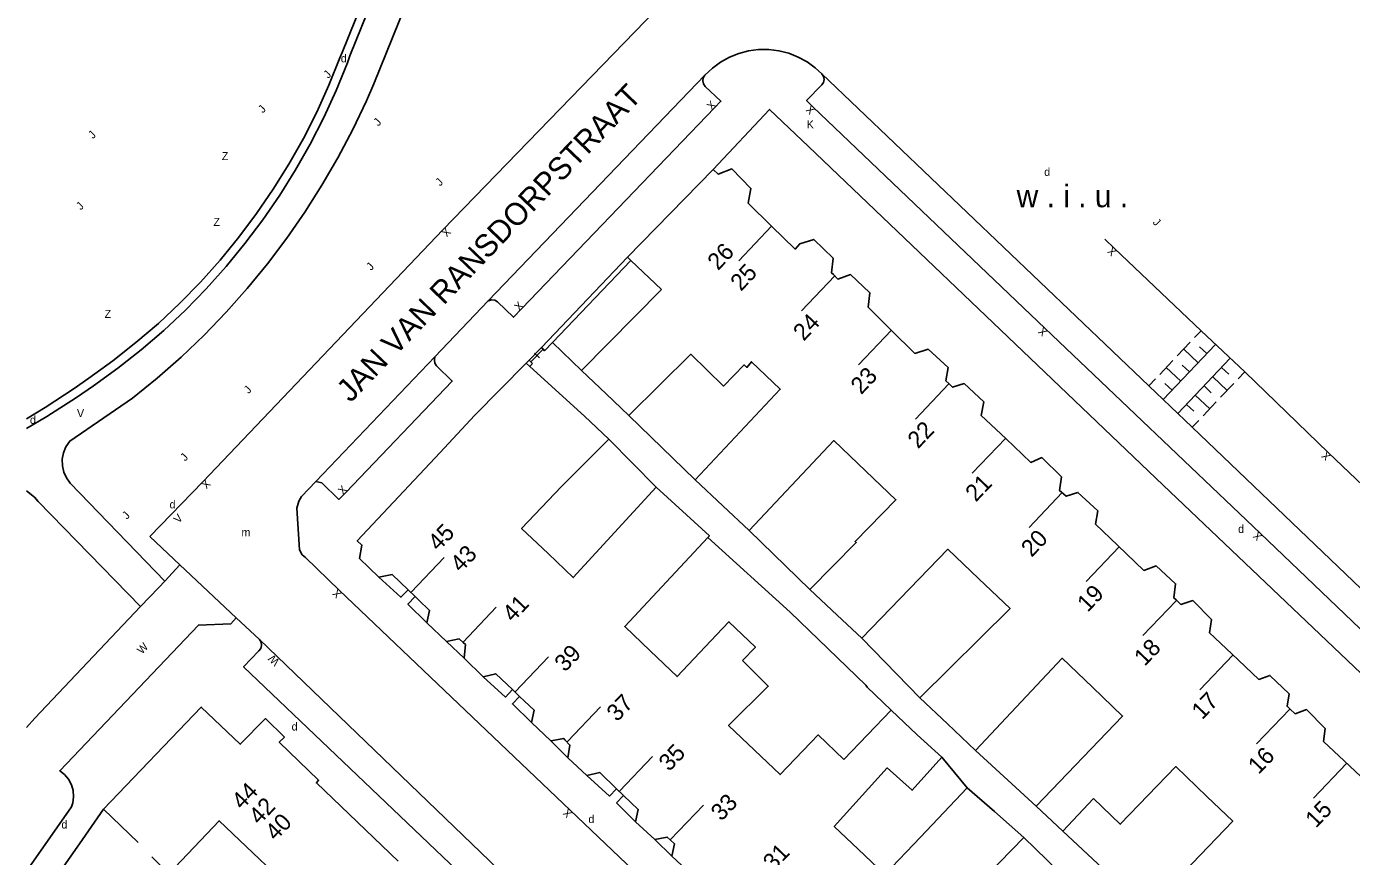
# Model space of a CAD drawing. Extents: x 134999 to 136502, y 457398 to 459002.
# Drawn here: x 135000 to 135082.8, y 458412.7 to 458464.5 of the extents above; entities that cross this region are included whole.
import ezdxf

# ---------------------------------------------------------------- set-up
doc = ezdxf.new("R2010")
doc.units = 0
for name, color, linetype in [('RI_DGTB_15', 7, 'Continuous'), ('RI_DGTB_2', 7, 'Continuous'), ('RI_DGTB_23', 7, 'Continuous'), ('RI_DGTB_29', 7, 'Continuous'), ('RI_DGTB_3', 7, 'Continuous'), ('RI_DGTB_30', 7, 'Continuous'), ('RI_DGTB_31', 7, 'Continuous'), ('RI_DGTB_32', 7, 'Continuous'), ('RI_DGTB_35', 7, 'Continuous'), ('RI_DGTB_36', 7, 'Continuous'), ('RI_DGTB_37', 7, 'Continuous'), ('RI_DGTB_4', 7, 'Continuous'), ('RI_DGTB_41', 7, 'Continuous'), ('RI_DGTB_43', 7, 'Continuous'), ('RI_DGTB_48', 7, 'Continuous'), ('RI_DGTB_5', 7, 'Continuous'), ('RI_DGTB_53', 7, 'Continuous'), ('RI_DGTB_54', 7, 'Continuous'), ('RI_DGTB_7', 7, 'Continuous')]:
    doc.layers.add(name, color=color, linetype=linetype)

msp = doc.modelspace()

# ---------------------------------------------------------------- linework, layer by layer
at = {"layer": 'RI_DGTB_15'}
for p, q in [((135046.549, 458452.068), (135044.492, 458449.885)), ((135050.491, 458448.95), (135048.422, 458446.778)), ((135054.044, 458445.567), (135051.975, 458443.395)), ((135057.597, 458442.184), (135055.528, 458440.012)), ((135061.15, 458438.801), (135059.081, 458436.629)), ((135064.703, 458435.418), (135062.634, 458433.246)), ((135068.256, 458432.035), (135066.187, 458429.863)), ((135024.02, 458429.187), (135026.091, 458431.359)), ((135071.809, 458428.652), (135069.74, 458426.48)), ((135027.276, 458426.081), (135029.347, 458428.253)), ((135075.362, 458425.269), (135073.293, 458423.097)), ((135030.532, 458422.975), (135032.603, 458425.147)), ((135033.788, 458419.869), (135035.859, 458422.041)), ((135078.915, 458421.886), (135076.846, 458419.714)), ((135037.044, 458416.763), (135039.115, 458418.935)), ((135082.468, 458418.503), (135080.399, 458416.331)), ((135004.801, 458415.631), (135006.968, 458413.556)), ((135040.21, 458413.728), (135042.281, 458415.9))]:
    msp.add_line(p, q, dxfattribs=at)
at = {"layer": 'RI_DGTB_2'}
msp.add_line((135003.489, 458413.744), (135004.801, 458415.631), dxfattribs=at)
for points in [[(135025.848, 458437.913), (135027.991, 458440.241), (135031.223, 458443.493)], [(135031.223, 458443.493), (135031.434, 458443.301)], [(135031.434, 458443.301), (135034.847, 458440.195)], [(135004.801, 458415.631), (135010.921, 458422.021), (135013.354, 458419.699), (135014.931, 458421.299), (135016.107, 458420.142), (135015.791, 458419.821), (135018.245, 458417.444), (135018.114, 458417.281), (135023.213, 458412.383)], [(135003.489, 458413.744), (135000.362, 458409.245), (135000.146, 458409.404), (135000, 458409.196)]]:
    msp.add_lwpolyline(points, dxfattribs=at)
at = {"layer": 'RI_DGTB_23'}
msp.add_line((135031.41, 458443.687), (135032.173, 458444.48), dxfattribs=at)
at = {"layer": 'RI_DGTB_3'}
msp.add_lwpolyline([(135007.823, 458412.659), (135008.892, 458411.607), (135012.034, 458414.912), (135017.506, 458409.71), (135015.501, 458407.601)], dxfattribs=at)
at = {"layer": 'RI_DGTB_31'}
for p, q in [((135072.97, 458445.099), (135073.377, 458445.529)), ((135071.01, 458441.227), (135074.278, 458444.677)), ((135071.882, 458443.95), (135072.697, 458444.811)), ((135073.19, 458443.528), (135072.289, 458444.381)), ((135073.734, 458444.102), (135073.284, 458444.529)), ((135070.794, 458442.802), (135071.609, 458443.663)), ((135075.196, 458443.807), (135071.922, 458440.354)), ((135072.102, 458442.38), (135071.202, 458443.232)), ((135072.646, 458442.954), (135072.196, 458443.38)), ((135074.104, 458442.656), (135075.004, 458441.803)), ((135074.651, 458443.232), (135075.101, 458442.806)), ((135076.097, 458442.954), (135075.687, 458442.523)), ((135070.114, 458442.084), (135070.522, 458442.514)), ((135071.558, 458441.805), (135071.108, 458442.232)), ((135073.558, 458442.08), (135074.008, 458441.653)), ((135075.414, 458442.235), (135074.594, 458441.37)), ((135073.012, 458441.504), (135073.912, 458440.65)), ((135074.321, 458441.082), (135073.502, 458440.218)), ((135072.466, 458440.927), (135072.915, 458440.501)), ((135073.228, 458439.93), (135072.819, 458439.497))]:
    msp.add_line(p, q, dxfattribs=at)
at = {"layer": 'RI_DGTB_4'}
msp.add_line((135037.549, 458450.121), (135042.901, 458455.61), dxfattribs=at)
for points in [[(135046.549, 458452.069), (135045.075, 458453.506), (135045.257, 458454.415), (135044.053, 458455.634), (135043.214, 458455.309), (135042.901, 458455.61)], [(135046.549, 458452.069), (135048.024, 458450.631), (135048.303, 458450.956), (135049.173, 458451.231), (135050.384, 458450.063), (135050.297, 458449.141), (135050.406, 458449.035)], [(135037.754, 458449.926), (135037.549, 458450.121)], [(135039.676, 458448.1), (135037.754, 458449.926)], [(135054.002, 458445.59), (135052.572, 458447.008), (135052.678, 458447.886), (135051.473, 458449.035), (135050.686, 458448.76), (135050.406, 458449.035)], [(135054.002, 458445.59), (135055.496, 458444.108), (135056.328, 458444.37), (135057.571, 458443.221), (135057.433, 458442.407), (135057.635, 458442.205)], [(135061.17, 458438.788), (135059.645, 458440.229), (135059.802, 458441.093), (135058.566, 458442.23), (135057.847, 458441.993), (135057.635, 458442.205)], [(135061.17, 458438.788), (135062.736, 458437.307), (135063.421, 458437.601), (135064.645, 458436.408), (135064.54, 458435.543), (135064.649, 458435.45)], [(135025.848, 458437.913), (135020.658, 458432.395), (135020.951, 458432.136), (135020.805, 458431.308), (135022.018, 458430.132)], [(135068.174, 458432.114), (135066.784, 458433.446), (135066.922, 458434.273), (135065.684, 458435.423), (135064.954, 458435.193), (135064.649, 458435.45)], [(135068.174, 458432.114), (135069.8, 458430.556), (135070.575, 458430.836), (135071.781, 458429.718), (135071.682, 458428.839), (135071.81, 458428.718)], [(135022.018, 458430.132), (135022.838, 458430.297), (135023.833, 458429.346)], [(135023.833, 458429.346), (135024.274, 458428.925)], [(135024.274, 458428.925), (135024.485, 458428.723)], [(135025.003, 458427.272), (135025.185, 458428.054), (135024.485, 458428.723)], [(135075.286, 458425.343), (135073.903, 458426.652), (135074.015, 458427.492), (135072.853, 458428.669), (135072.11, 458428.433), (135071.81, 458428.718)], [(135026.227, 458426.121), (135025.003, 458427.272)], [(135026.227, 458426.121), (135027.034, 458426.275), (135027.285, 458426.049)], [(135027.33, 458425.074), (135027.429, 458425.919), (135027.285, 458426.049)], [(135075.286, 458425.343), (135076.975, 458423.744), (135077.674, 458423.998), (135078.882, 458422.839), (135078.745, 458422.068), (135078.946, 458421.883)], [(135027.33, 458425.074), (135028.529, 458423.911)], [(135028.529, 458423.911), (135029.316, 458424.097), (135030.358, 458423.106)], [(135030.358, 458423.106), (135030.8, 458422.686)], [(135030.8, 458422.686), (135031.106, 458422.394)], [(135031.543, 458421.047), (135031.713, 458421.817), (135031.106, 458422.394)], [(135082.316, 458418.653), (135081.026, 458419.873), (135081.116, 458420.689), (135079.95, 458421.857), (135079.25, 458421.603), (135078.946, 458421.883)], [(135032.753, 458419.918), (135031.543, 458421.047)], [(135032.753, 458419.918), (135033.562, 458420.058), (135033.636, 458419.977)], [(135033.821, 458418.843), (135033.944, 458419.639), (135033.636, 458419.977)], [(135033.821, 458418.843), (135035.011, 458417.733)], [(135082.316, 458418.653), (135084.058, 458417.005), (135084.742, 458417.243), (135085.949, 458416.072), (135085.823, 458415.298)], [(135035.011, 458417.733), (135035.805, 458417.931), (135036.862, 458416.919)], [(135036.862, 458416.919), (135037.283, 458416.517)], [(135037.303, 458416.498), (135037.283, 458416.517)], [(135038.051, 458414.845), (135038.214, 458415.627), (135037.303, 458416.498)], [(135039.251, 458413.735), (135038.051, 458414.845)], [(135039.251, 458413.735), (135040.03, 458413.899), (135040.21, 458413.728)], [(135040.311, 458412.707), (135040.482, 458413.468), (135040.21, 458413.728)], [(135040.311, 458412.707), (135041.536, 458411.562)]]:
    msp.add_lwpolyline(points, dxfattribs=at)
at = {"layer": 'RI_DGTB_48'}
for p, q in [((135032.268, 458444.378), (135031.506, 458443.586)), ((135032.268, 458444.378), (135031.506, 458443.586)), ((135032.189, 458444.454), (135032.347, 458444.302)), ((135031.427, 458443.662), (135031.585, 458443.51)), ((135031.729, 458444.134), (135032.045, 458443.83))]:
    msp.add_line(p, q, dxfattribs=at)
at = {"layer": 'RI_DGTB_5'}
for p, q in [((135039.676, 458448.1), (135034.675, 458443.048)), ((135034.675, 458443.048), (135036.203, 458441.59)), ((135036.203, 458441.59), (135037.633, 458440.225)), ((135041.764, 458436.213), (135043.503, 458434.588)), ((135041.229, 458434.019), (135039.329, 458435.759)), ((135043.503, 458434.588), (135045.153, 458433.046)), ((135048.934, 458429.353), (135050.646, 458427.76)), ((135050.646, 458427.76), (135052.182, 458426.33)), ((135044.735, 458424.923), (135046.191, 458423.467)), ((135055.801, 458422.601), (135057.532, 458420.964)), ((135054.009, 458421.824), (135051.052, 458418.743)), ((135057.532, 458420.964), (135059.291, 458419.301)), ((135060.465, 458415.484), (135058.763, 458416.977)), ((135064.747, 458414.259), (135066.66, 458416.305)), ((135062.311, 458413.865), (135060.465, 458415.484)), ((135063.072, 458415.825), (135064.747, 458414.259))]:
    msp.add_line(p, q, dxfattribs=at)
for points in [[(135037.633, 458440.225), (135041.494, 458444.054), (135043.536, 458442.069), (135044.83, 458443.388), (135044.932, 458443.299)], [(135041.764, 458436.213), (135047.081, 458441.874), (135045.281, 458443.591), (135045.001, 458443.239), (135044.932, 458443.299)], [(135036.371, 458438.761), (135034.847, 458440.195)], [(135036.371, 458438.761), (135033.411, 458435.801), (135030.925, 458433.183), (135032.581, 458431.605)], [(135045.153, 458433.046), (135050.439, 458438.669), (135052.439, 458436.76)], [(135052.439, 458436.76), (135054.316, 458434.969), (135051.76, 458432.369), (135051.834, 458432.302), (135048.934, 458429.353)], [(135039.329, 458435.759), (135034.152, 458430.108), (135032.581, 458431.605)], [(135041.229, 458434.019), (135042.659, 458432.709), (135042.568, 458432.611)], [(135042.568, 458432.611), (135037.371, 458427.041), (135038.949, 458425.537)], [(135052.182, 458426.33), (135057.553, 458431.88), (135059.484, 458430.038)], [(135055.801, 458422.601), (135061.443, 458428.169), (135059.484, 458430.038)], [(135044.735, 458424.923), (135045.539, 458425.77), (135043.882, 458427.345), (135043.109, 458426.53)], [(135043.109, 458426.53), (135040.639, 458423.927), (135038.949, 458425.537)], [(135059.291, 458419.301), (135064.692, 458425.069), (135066.595, 458423.253)], [(135046.191, 458423.467), (135046.341, 458423.321), (135043.858, 458420.859), (135045.478, 458419.32)], [(135063.072, 458415.825), (135068.474, 458421.46), (135066.595, 458423.253)], [(135054.009, 458421.824), (135055.636, 458420.283), (135057.186, 458418.881)], [(135051.052, 458418.743), (135049.451, 458420.281), (135047.074, 458417.804), (135045.478, 458419.32)], [(135057.186, 458418.881), (135055.322, 458416.82), (135053.772, 458418.222), (135050.463, 458414.564), (135051.961, 458413.136)], [(135073.743, 458416.431), (135071.789, 458418.296), (135068.328, 458414.697), (135066.66, 458416.305)], [(135055.844, 458413.9), (135058.763, 458416.977)], [(135069.257, 458408.546), (135075.348, 458414.899), (135073.743, 458416.431)], [(135055.844, 458413.9), (135053.619, 458411.555), (135051.961, 458413.136)], [(135062.311, 458413.865), (135056.956, 458408.376), (135058.544, 458406.863)]]:
    msp.add_lwpolyline(points, dxfattribs=at)
at = {"layer": 'RI_DGTB_53'}
for p, q in [((135026.017, 458451.829), (135039.344, 458465.565)), ((135028.84, 458447.397), (135042.383, 458461.489)), ((135049.675, 458461.576), (135070.114, 458442.084)), ((135025.512, 458443.9), (135028.84, 458447.397)), ((135018.068, 458436.101), (135025.512, 458443.9)), ((135031.601, 458443.484), (135031.434, 458443.301)), ((135017.172, 458435.175), (135018.068, 458436.101)), ((135017.056, 458431.837), (135016.892, 458434.454)), ((135007.711, 458432.671), (135009.58, 458430.9)), ((135019.551, 458429.292), (135017.419, 458431.354)), ((135008.64, 458429.885), (135009.58, 458430.9)), ((135013.106, 458427.595), (135009.58, 458430.9)), ((135013.106, 458427.595), (135014.554, 458426.238))]:
    msp.add_line(p, q, dxfattribs=at)
for points in [[(135026.701, 458480.188), (135019.712, 458462.919), (135019.582, 458462.572), (135018.893, 458460.862), (135018.13, 458459.183), (135017.295, 458457.539), (135016.39, 458455.933), (135015.415, 458454.368), (135014.374, 458452.846), (135013.268, 458451.371), (135012.099, 458449.945), (135010.869, 458448.571), (135009.58, 458447.252), (135008.236, 458445.99), (135006.838, 458444.788), (135005.39, 458443.647), (135003.893, 458442.57), (135002.972, 458441.925), (135001.164, 458440.734), (135000, 458440.027)], [(135027.09, 458479.746), (135020.208, 458462.695), (135020.044, 458462.26), (135019.342, 458460.538), (135018.568, 458458.847), (135017.721, 458457.191), (135016.804, 458455.573), (135015.818, 458453.996), (135014.765, 458452.462), (135013.648, 458450.976), (135012.467, 458449.539), (135011.226, 458448.154), (135009.926, 458446.823), (135008.571, 458445.55), (135007.161, 458444.336), (135005.701, 458443.184), (135004.193, 458442.096), (135003.118, 458441.358), (135001.26, 458440.161), (135000, 458439.412)], [(135028.423, 458477.615), (135021.701, 458460.945), (135021.238, 458459.89), (135020.381, 458458.095), (135019.453, 458456.335), (135018.455, 458454.615), (135017.388, 458452.936), (135016.255, 458451.301), (135015.056, 458449.714), (135013.795, 458448.175), (135012.474, 458446.689), (135011.093, 458445.257), (135009.656, 458443.881), (135008.165, 458442.565), (135006.623, 458441.31), (135002.7, 458438.636), (135002.459, 458438.265), (135002.31, 458437.891), (135002.238, 458437.496), (135002.245, 458437.094), (135002.332, 458436.701), (135002.495, 458436.333), (135002.727, 458436.005), (135008.64, 458429.885)], [(135042.383, 458461.489), (135042.844, 458461.928), (135043.354, 458462.303), (135043.908, 458462.612), (135044.496, 458462.848), (135045.109, 458463.008), (135045.737, 458463.09), (135046.371, 458463.092), (135046.999, 458463.014), (135047.614, 458462.858), (135048.203, 458462.626), (135048.758, 458462.321), (135049.271, 458461.949), (135049.675, 458461.576)], [(135042.396, 458460.796), (135042.283, 458460.949), (135042.239, 458461.138), (135042.275, 458461.329), (135042.383, 458461.489)], [(135049.685, 458460.889), (135048.728, 458459.914), (135049.124, 458459.525)], [(135049.675, 458461.576), (135049.786, 458461.415), (135049.824, 458461.224), (135049.783, 458461.033), (135049.685, 458460.889)], [(135029.424, 458447.337), (135030.419, 458446.372), (135030.95, 458446.913), (135042.979, 458459.452), (135043.376, 458459.869), (135042.396, 458460.796)], [(135121.937, 458391.881), (135120.988, 458390.893), (135119.953, 458391.831), (135105.435, 458405.77), (135091.451, 458419.116), (135077.055, 458432.886), (135063.638, 458445.659), (135049.124, 458459.525)], [(135007.711, 458432.671), (135011.01, 458436.096), (135026.017, 458451.829)], [(135067.371, 458451.246), (135067.962, 458450.675), (135073.377, 458445.529)], [(135028.84, 458447.397), (135029.066, 458447.462), (135029.258, 458447.437), (135029.424, 458447.337)], [(135073.377, 458445.529), (135073.378, 458445.529), (135076.097, 458442.954)], [(135025.62, 458443.334), (135025.515, 458443.501), (135025.482, 458443.687), (135025.512, 458443.9)], [(135031.223, 458443.493), (135031.41, 458443.687)], [(135031.41, 458443.687), (135031.506, 458443.586)], [(135031.506, 458443.586), (135031.601, 458443.484)], [(135018.454, 458436.036), (135019.516, 458434.994), (135019.941, 458435.423), (135026.594, 458442.38), (135025.62, 458443.334)], [(135076.097, 458442.954), (135081.342, 458437.894), (135095.958, 458423.99), (135102.513, 458417.772)], [(135070.114, 458442.083), (135072.819, 458439.497)], [(135072.819, 458439.497), (135099.177, 458414.287)], [(135018.068, 458436.101), (135018.454, 458436.036)], [(135007.126, 458428.303), (135000.739, 458434.866), (135000.504, 458435.124), (135000, 458435.527)], [(135016.892, 458434.454), (135017.009, 458434.887), (135017.172, 458435.175)], [(135017.419, 458431.354), (135017.228, 458431.533), (135017.056, 458431.837)], [(135007.126, 458428.303), (135008.262, 458429.492), (135008.64, 458429.885)], [(135040.683, 458409.172), (135040.087, 458409.741), (135019.551, 458429.292)], [(135007.126, 458428.303), (135000.52, 458421.325), (135000, 458420.733)], [(135000, 458411.765), (135002.808, 458415.796), (135002.884, 458416.032), (135002.938, 458416.413), (135002.912, 458416.796), (135002.807, 458417.166), (135002.628, 458417.506), (135002.383, 458417.802), (135002.082, 458418.041), (135010.741, 458427.14), (135012.773, 458427.226), (135013.106, 458427.595)], [(135059.119, 458383.361), (135058.969, 458383.482), (135058.811, 458383.571), (135058.651, 458383.613), (135058.316, 458383.612), (135058.141, 458383.581), (135056.731, 458383.181), (135030.445, 458408.436), (135013.566, 458424.534), (135014.514, 458425.522), (135014.635, 458425.679), (135014.686, 458425.872), (135014.657, 458426.068), (135014.554, 458426.238)]]:
    msp.add_lwpolyline(points, dxfattribs=at)
at = {"layer": 'RI_DGTB_54'}
for p, q in [((135032.858, 458444.797), (135037.754, 458449.926)), ((135041.764, 458436.213), (135037.633, 458440.225)), ((135036.371, 458438.761), (135039.329, 458435.759)), ((135048.934, 458429.353), (135045.153, 458433.046)), ((135042.568, 458432.611), (135047.697, 458427.955)), ((135026.227, 458426.121), (135027.33, 458425.074)), ((135052.182, 458426.33), (135055.801, 458422.601)), ((135032.753, 458419.918), (135033.821, 458418.843)), ((135057.186, 458418.881), (135058.763, 458416.977)), ((135059.291, 458419.301), (135063.072, 458415.825)), ((135040.311, 458412.707), (135039.251, 458413.735)), ((135062.311, 458413.865), (135065.199, 458411.05))]:
    msp.add_line(p, q, dxfattribs=at)
for points in [[(135042.901, 458455.61), (135046.408, 458459.35), (135048.86, 458457.028), (135071.011, 458435.876), (135098.699, 458409.542), (135101.283, 458407.065), (135105.788, 458402.798), (135106.591, 458401.986), (135118.006, 458391.146), (135118.78, 458390.311), (135121.356, 458387.821), (135118.146, 458384.457)], [(135037.549, 458450.121), (135032.173, 458444.48)], [(135032.173, 458444.48), (135032.268, 458444.378)], [(135032.268, 458444.378), (135032.364, 458444.277), (135032.858, 458444.797)], [(135032.858, 458444.797), (135034.675, 458443.048)], [(135047.697, 458427.955), (135052.422, 458423.377), (135052.516, 458423.255), (135054.009, 458421.824)], [(135014.554, 458426.238), (135036.674, 458404.956)], [(135069.257, 458408.546), (135067.502, 458410.364), (135068.152, 458411.078), (135064.747, 458414.259)]]:
    msp.add_lwpolyline(points, dxfattribs=at)
at = {"layer": 'RI_DGTB_7'}
for p, q in [((135035.011, 458417.733), (135036.414, 458416.449)), ((135036.414, 458416.449), (135036.862, 458416.919)), ((135036.855, 458416.028), (135037.303, 458416.498)), ((135038.051, 458414.845), (135036.855, 458416.028))]:
    msp.add_line(p, q, dxfattribs=at)
for points in [[(135023.833, 458429.346), (135023.385, 458428.876), (135022.018, 458430.132)], [(135025.003, 458427.272), (135023.826, 458428.455), (135024.274, 458428.925)], [(135028.529, 458423.911), (135029.913, 458422.639), (135030.358, 458423.106)], [(135031.543, 458421.047), (135030.354, 458422.218), (135030.8, 458422.686)]]:
    msp.add_lwpolyline(points, dxfattribs=at)

# ---------------------------------------------------------------- texts
at = {"layer": 'RI_DGTB_29'}
for p in [(135019.632, 458462.292), (135063.576, 458455.201), (135000.217, 458439.711), (135008.939, 458434.435), (135075.687, 458432.897)]:
    msp.add_text('d', height=0.5, dxfattribs=at).set_placement(p)
for p in [(135016.561, 458420.552), (135002.181, 458414.432), (135035.101, 458414.772)]:
    msp.add_text('d', height=0.5, rotation=359.99973, dxfattribs=at).set_placement(p)
at = {"layer": 'RI_DGTB_30'}
for s, height, rotation, p in [('X', 0.5, 46.18789, (135042.806, 458459.272)), ('X', 0.5, 136.30564, (135049.305, 458459.352)), ('X', 0.5, 226.35244, (135026.19, 458452.01)), ('X', 0.5, 135.94598, (135068.142, 458450.501)), ('X', 0.5, 45.51524, (135030.775, 458446.735)), ('X', 0.5, 136.41, (135063.819, 458445.487)), ('X', 0.5, 136.02957, (135081.522, 458437.72)), ('X', 0.5, 226.08165, (135011.183, 458436.276)), ('X', 0.5, 45.33959, (135019.765, 458435.245)), ('V', 0.499, 46.60721, (135009.5, 458433.461)), ('X', 0.5, 136.27394, (135077.236, 458432.713)), ('X', 0.499, 134.99867, (135019.728, 458429.115)), ('W', 0.499, 46.57135, (135007.215, 458425.286)), ('W', 0.499, 135.58919, (135015.848, 458424.898)), ('X', 0.499, 134.99867, (135034.129, 458415.395))]:
    msp.add_text(s, height=height, rotation=rotation, dxfattribs=at).set_placement(p)
for s, p in [('K', (135048.735, 458458.17)), ('V', (135003.155, 458440.131))]:
    msp.add_text(s, height=0.5, dxfattribs=at).set_placement(p)
at = {"layer": 'RI_DGTB_31'}
for height, rotation, p in [(0.499, 46.33375, (135018.854, 458461.256)), (0.499, 46.33375, (135014.77, 458459.096)), (0.499, 46.33375, (135021.982, 458458.278)), (0.499, 46.33375, (135004.154, 458457.482)), (0.499, 46.33375, (135025.841, 458454.531)), (0.499, 46.33375, (135003.396, 458453.036)), (0.5, 314.43719, (135070.319, 458452.269)), (0.499, 46.33375, (135021.528, 458449.257)), (0.499, 46.33375, (135013.874, 458441.564)), (0.499, 46.33375, (135009.912, 458437.343)), (0.499, 46.33375, (135006.273, 458433.713))]:
    msp.add_text('J', height=height, rotation=rotation, dxfattribs=at).set_placement(p)
at = {"layer": 'RI_DGTB_32'}
for p in [(135012.2, 458456.187), (135011.681, 458452.079), (135004.879, 458446.333)]:
    msp.add_text('Z', height=0.5, dxfattribs=at).set_placement(p)
at = {"layer": 'RI_DGTB_35'}
for s, rotation, p in [('26', 46.7007, (135043.203, 458449.246)), ('45', 46.3587, (135025.731, 458431.707)), ('44', 46.2123, (135013.464, 458415.558))]:
    msp.add_text(s, height=1.054, rotation=rotation, dxfattribs=at).set_placement(p)
at = {"layer": 'RI_DGTB_36'}
for s, rotation, p in [('25', 46.6923, (135044.634, 458447.95)), ('24', 46.3995, (135048.551, 458444.84)), ('23', 46.3995, (135052.143, 458441.497)), ('22', 46.3995, (135055.698, 458438.115)), ('21', 46.3995, (135059.307, 458434.792)), ('20', 46.3995, (135062.791, 458431.336)), ('43', 46.3587, (135027.128, 458430.375)), ('19', 46.3995, (135066.293, 458427.9)), ('41', 46.3587, (135030.384, 458427.268)), ('18', 46.3995, (135069.851, 458424.523)), ('39', 46.3587, (135033.64, 458424.162)), ('37', 46.3587, (135036.896, 458421.056)), ('17', 46.3995, (135073.443, 458421.182)), ('35', 46.3587, (135040.151, 458417.95)), ('16', 46.3995, (135076.963, 458417.763)), ('42', 46.3341, (135014.542, 458414.613)), ('33', 46.3587, (135043.408, 458414.845)), ('15', 46.3995, (135080.545, 458414.41)), ('40', 46.2123, (135015.563, 458413.614)), ('31', 46.3587, (135046.664, 458411.738))]:
    msp.add_text(s, height=1.054, rotation=rotation, dxfattribs=at).set_placement(p)
at = {"layer": 'RI_DGTB_37'}
msp.add_text('JAN VAN RANSDORPSTRAAT', height=1.4, rotation=46.29632, dxfattribs=at).set_placement((135020.244, 458440.99))
at = {"layer": 'RI_DGTB_41'}
msp.add_text('w . i . u .', height=1.4, dxfattribs=at).set_placement((135061.851, 458453.244))
at = {"layer": 'RI_DGTB_43'}
msp.add_text('m', height=0.5, rotation=359.99973, dxfattribs=at).set_placement((135013.428, 458432.69))

doc.saveas('drawing.dxf')
